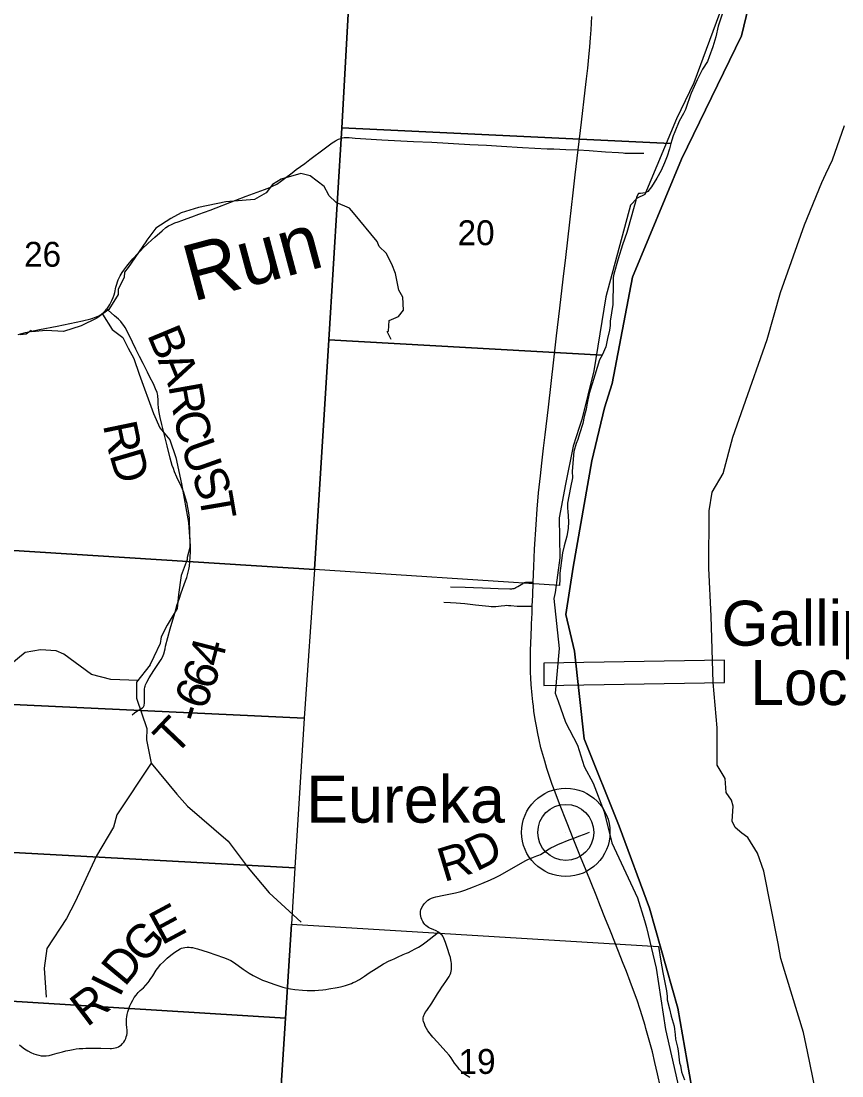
# Model space of a CAD drawing. Extents: x 396.2 to 468.4, y 232.6 to 279.1.
# Drawn here: x 423.138 to 424.52, y 270.267 to 272.044 of the extents above; entities that cross this region are included whole.
import ezdxf

# ---------------------------------------------------------------- set-up
doc = ezdxf.new("R2010")
doc.units = 0
for name, color, linetype in [('GM_X_County_Road', 7, 'Continuous'), ('GM_X_Hydro', 7, 'Continuous'), ('GM_X_Hydro_Text', 7, 'Continuous'), ('GM_X_Major_River', 7, 'Continuous'), ('GM_X_Minor_River', 7, 'Continuous'), ('GM_X_Minor_River_Text', 7, 'Continuous'), ('GM_X_Section', 7, 'Continuous'), ('GM_X_Section_Text', 7, 'Continuous'), ('GM_X_State_Route', 7, 'Continuous'), ('GM_X_Township', 7, 'Continuous'), ('GM_X_Township_Road', 7, 'Continuous'), ('GM_X_Township_Road_Text', 7, 'Continuous'), ('GM_X_Unincorporated', 7, 'Continuous'), ('GM_X_Unincorporated_Location', 7, 'Continuous'), ('GM_X_Unincorporated_Text', 7, 'Continuous'), ('SH_Cut_Line', 7, 'Continuous')]:
    doc.layers.add(name, color=color, linetype=linetype)

msp = doc.modelspace()

# ---------------------------------------------------------------- linework, layer by layer
at = {"layer": 'GM_X_County_Road'}
msp.add_lwpolyline([(423.1333, 271.5162), (423.1458, 271.5195), (423.1693, 271.5246), (423.1992, 271.5303), (423.2204, 271.5345), (423.2416, 271.539), (423.2556, 271.5424), (423.2591, 271.5434), (423.2619, 271.5445), (423.2679, 271.5471), (423.2729, 271.55), (423.2776, 271.5535), (423.2804, 271.5563), (423.2828, 271.5593), (423.2838, 271.5606), (423.2858, 271.5636), (423.2877, 271.5666), (423.2896, 271.57), (423.2911, 271.5731), (423.2934, 271.5786), (423.2947, 271.5829), (423.2958, 271.5867), (423.298, 271.5957), (423.2992, 271.6006), (423.3006, 271.6048), (423.3018, 271.6083), (423.3049, 271.6146), (423.3085, 271.6204), (423.3113, 271.6246), (423.3164, 271.6313), (423.3209, 271.6367), (423.3264, 271.6434), (423.3348, 271.6527), (423.3392, 271.6571), (423.3445, 271.6623), (423.3493, 271.6671), (423.3516, 271.6692), (423.358, 271.6752), (423.3636, 271.6801), (423.3756, 271.6909), (423.3819, 271.696), (423.3867, 271.699), (423.3913, 271.7014), (423.3972, 271.704), (423.4027, 271.706), (423.4087, 271.7079), (423.418, 271.7113), (423.4256, 271.7142), (423.4375, 271.7186), (423.4468, 271.722), (423.4566, 271.7257), (423.5, 271.7424), (423.5175, 271.7491), (423.5355, 271.7556), (423.5483, 271.7603), (423.557, 271.7637), (423.5625, 271.7663), (423.5686, 271.7695), (423.5749, 271.7736), (423.5817, 271.7786), (423.5945, 271.7885), (423.6015, 271.7938), (423.6158, 271.8043), (423.6244, 271.8106), (423.6485, 271.8285), (423.662, 271.8387), (423.6675, 271.8422), (423.6726, 271.845), (423.6764, 271.8464), (423.6792, 271.8471), (423.6824, 271.8476), (423.686, 271.8477), (423.6907, 271.8476), (423.7005, 271.847), (423.7457, 271.8441), (423.799, 271.8413), (423.83, 271.8398), (423.894, 271.8363), (423.9218, 271.8347), (423.9472, 271.8332), (423.9824, 271.8312), (424.0242, 271.8289), (424.0352, 271.8287), (424.0556, 271.8275), (424.0761, 271.8269)], dxfattribs=at)
at = {"layer": 'GM_X_Hydro'}
for p, q in [((424.3228, 270.9678), (424.0182, 270.9624)), ((424.3228, 270.9299), (424.3228, 270.9678)), ((424.0182, 270.9624), (424.0182, 270.9246)), ((424.0182, 270.9246), (424.3228, 270.9299))]:
    msp.add_line(p, q, dxfattribs=at)
at = {"layer": 'GM_X_Major_River'}
msp.add_line((424.0681, 271.3282), (424.0552, 271.264), dxfattribs=at)
for points in [[(424.4556, 272.71), (424.44, 272.5342), (424.4357, 272.4932), (424.4033, 272.3276), (424.3962, 272.3101), (424.3844, 272.2596), (424.3401, 272.1357), (424.3297, 272.098), (424.2708, 271.9399), (424.242, 271.8794), (424.1886, 271.752), (424.1754, 271.7458), (424.1642, 271.734), (424.1227, 271.5797), (424.1025, 271.4548), (424.0822, 271.3727), (424.0781, 271.3594), (424.0681, 271.3282)], [(424.485, 270.1987), (424.4625, 270.3086), (424.4555, 270.3404), (424.4177, 270.4653), (424.4131, 270.4903), (424.3889, 270.6124), (424.3782, 270.6423), (424.3618, 270.6691), (424.3519, 270.6759), (424.3405, 270.6857), (424.3355, 270.6966), (424.3373, 270.7217), (424.3346, 270.7315), (424.3254, 270.7448), (424.3238, 270.7683), (424.3101, 270.7909), (424.3101, 270.8535), (424.3036, 270.9301), (424.3003, 271.0417), (424.2965, 271.1224), (424.2971, 271.2188), (424.3022, 271.2507), (424.3206, 271.2819), (424.3369, 271.3431), (424.3547, 271.394), (424.3946, 271.5077), (424.4172, 271.5868), (424.4574, 271.7005), (424.4865, 271.7723), (424.4933, 271.7868), (424.5048, 271.8104), (424.5246, 271.8678)], [(424.0552, 271.264), (424.0445, 271.207), (424.0457, 271.1399), (424.0373, 271.0814), (424.0355, 271.0712), (424.0442, 270.9874), (424.0375, 270.9122), (424.0425, 270.8986), (424.0548, 270.863), (424.075, 270.8241), (424.0866, 270.7885), (424.1018, 270.7601), (424.1199, 270.712), (424.133, 270.6601), (424.1763, 270.5674), (424.1882, 270.5288), (424.1913, 270.5171), (424.2076, 270.4489), (424.2233, 270.3454), (424.2639, 270.1681)]]:
    msp.add_lwpolyline(points, dxfattribs=at)
at = {"layer": 'GM_X_Minor_River'}
for points in [[(423.7613, 271.5076), (423.7545, 271.5212), (423.7568, 271.5216), (423.7583, 271.5399), (423.7738, 271.5464), (423.7821, 271.557), (423.7809, 271.5787), (423.7741, 271.5905), (423.7688, 271.619), (423.7623, 271.6345), (423.7532, 271.6528), (423.7411, 271.6645), (423.7377, 271.6729), (423.698, 271.7207), (423.6915, 271.729), (423.6685, 271.7381), (423.6567, 271.7502), (423.6556, 271.7521), (423.6488, 271.7654), (423.6249, 271.7832), (423.6094, 271.787), (423.5762, 271.7774), (423.5618, 271.7686), (423.5509, 271.7545), (423.5312, 271.7435), (423.4832, 271.7395), (423.4368, 271.7299), (423.408, 271.7211), (423.3903, 271.7116), (423.3653, 271.6952), (423.3502, 271.675), (423.3484, 271.6723), (423.3185, 271.6289), (423.3125, 271.6209), (423.3117, 271.6126), (423.3019, 271.5916), (423.3016, 271.5833), (423.2861, 271.5581), (423.2657, 271.5433), (423.2393, 271.5307), (423.2098, 271.5211), (423.1807, 271.5229), (423.1561, 271.5206), (423.1553, 271.5225), (423.147, 271.5168), (423.1368, 271.5152)], [(423.2754, 271.5504), (423.2914, 271.5247), (423.3096, 271.5111), (423.3187, 271.4928), (423.3281, 271.4754), (423.3369, 271.4492), (423.3611, 271.3831), (423.3717, 271.3591), (423.3884, 271.3387), (423.3986, 271.3087), (423.4081, 271.2646), (423.4203, 271.1996), (423.423, 271.1593), (423.4181, 271.1403), (423.4177, 271.1373), (423.4075, 271.1102), (423.4034, 271.0779), (423.4008, 271.0543), (423.3842, 271.0266), (423.374, 271.0071), (423.3725, 270.9954), (423.3619, 270.9733), (423.355, 270.959)], [(423.3349, 270.9331), (423.2894, 270.9352), (423.2569, 270.9434), (423.2101, 270.9779), (423.1972, 270.9834), (423.1707, 270.9847), (423.1449, 270.9803), (423.119, 270.9591), (423.0854, 270.9194), (423.0495, 270.8588), (423.0235, 270.8217), (422.9758, 270.751), (422.9703, 270.7286), (422.9739, 270.6806), (422.971, 270.64), (422.9702, 270.6293), (422.9694, 270.6244)], [(423.3553, 270.9596), (423.3328, 270.9304), (423.3328, 270.9038), (423.3501, 270.8523), (423.3495, 270.8334), (423.3494, 270.8331), (423.357, 270.794), (423.4004, 270.7421), (423.4187, 270.7218), (423.4869, 270.6627), (423.5207, 270.6179), (423.556, 270.5754), (423.6097, 270.5262)], [(423.3571, 270.794), (423.2992, 270.707), (423.2937, 270.6863), (423.2654, 270.6378), (423.229, 270.5604), (423.2146, 270.5327), (423.1813, 270.4818), (423.1773, 270.4488), (423.1807, 270.4001)]]:
    msp.add_lwpolyline(points, dxfattribs=at)
at = {"layer": 'GM_X_Section'}
for points in [[(422.6516, 272.1773), (422.7982, 272.1692), (423.6892, 272.117), (423.6926, 272.1168), (423.6781, 271.864), (423.6567, 271.5072), (423.6324, 271.1204), (422.5921, 271.1859), (422.6061, 271.4281), (422.6216, 271.6781), (422.6367, 271.9315)], [(424.3261, 272.0786), (424.322, 272.0657), (424.3142, 272.0421), (424.312, 272.0353), (424.3079, 272.0175), (424.303, 272.0004), (424.297, 271.9837), (424.294, 271.9761), (424.2857, 271.9632), (424.2767, 271.945), (424.2665, 271.9226), (424.2647, 271.918), (424.2587, 271.8998), (424.2568, 271.8949), (424.2534, 271.8881), (424.2466, 271.8755), (424.2391, 271.8573), (424.2365, 271.8509), (424.2339, 271.8433), (424.2324, 271.8376), (423.6781, 271.864), (423.6926, 272.1168)], [(424.2324, 271.8376), (424.2301, 271.8289), (424.226, 271.8164), (424.2215, 271.805), (424.2158, 271.7921), (424.2087, 271.7792), (424.2, 271.7647), (424.1936, 271.7568), (424.1891, 271.7545), (424.1815, 271.7537), (424.1777, 271.7533), (424.1747, 271.7472), (424.1725, 271.737), (424.171, 271.7336), (424.1668, 271.7176), (424.1582, 271.6881), (424.1511, 271.6668), (424.1436, 271.6433), (424.1365, 271.6179), (424.1354, 271.6118), (424.1354, 271.5986), (424.1348, 271.572), (424.1344, 271.5663), (424.1303, 271.5387), (424.13, 271.5311), (424.1289, 271.5235), (424.1259, 271.5091), (424.1229, 271.4951), (424.1168, 271.4811), (423.6567, 271.5072), (423.6781, 271.864)], [(423.6567, 271.5072), (424.1168, 271.4811), (424.1124, 271.4734), (424.1045, 271.4473), (424.0951, 271.4169), (424.0914, 271.4002), (424.0899, 271.3904), (424.0866, 271.3779), (424.0843, 271.3661), (424.0783, 271.3487), (424.0757, 271.3392), (424.0731, 271.3324), (424.069, 271.3187), (424.066, 271.2857), (424.0668, 271.2747), (424.0635, 271.2584), (424.0583, 271.2319), (424.0583, 271.2232), (424.0587, 271.2183), (424.0599, 271.2008), (424.0592, 271.1891), (424.057, 271.1762), (424.0528, 271.1603), (424.0499, 271.1485), (424.0465, 271.1227), (424.0454, 271.114), (424.0453, 271.1038), (424.0451, 271.0934), (423.6324, 271.1204)], [(423.6324, 271.1204), (423.6151, 270.8701), (422.5738, 270.9188), (422.5921, 271.1859)], [(422.5738, 270.9188), (423.6151, 270.8701), (423.5994, 270.6177), (422.5578, 270.6745)], [(423.5994, 270.6177), (423.5935, 270.5231), (423.5836, 270.3646), (422.5417, 270.4294), (422.5578, 270.6745)], [(422.5417, 270.4294), (423.5836, 270.3646), (423.5677, 270.1204), (422.5263, 270.1736)]]:
    msp.add_lwpolyline(points, close=True, dxfattribs=at)
msp.add_lwpolyline([(423.5677, 270.1204), (423.5836, 270.3646), (423.5935, 270.5231), (424.2116, 270.485), (424.2156, 270.4606), (424.2187, 270.4413), (424.2252, 270.4106), (424.226, 270.4012), (424.226, 270.3955), (424.2302, 270.38), (424.2329, 270.3682), (424.2379, 270.3512), (424.2387, 270.3463), (424.2395, 270.3372), (424.2403, 270.3292), (424.2437, 270.3156), (424.2445, 270.3096), (424.2457, 270.2993), (424.2472, 270.2895), (424.2484, 270.2849), (424.2503, 270.2743), (424.2553, 270.2607)], dxfattribs=at)
at = {"layer": 'GM_X_State_Route'}
for points in [[(423.9986, 271.0465), (423.999, 271.0583), (423.9997, 271.0769), (424.0005, 271.0987), (424.0015, 271.1251), (424.0029, 271.1543), (424.0053, 271.1958), (424.0072, 271.2219), (424.0097, 271.2491), (424.0126, 271.2782), (424.015, 271.2996), (424.018, 271.3247), (424.0207, 271.3473), (424.0261, 271.3936), (424.0307, 271.4337), (424.0354, 271.4732), (424.04, 271.514), (424.0454, 271.5602), (424.051, 271.609), (424.0553, 271.646), (424.0623, 271.7053), (424.0681, 271.7547), (424.0715, 271.7849), (424.0761, 271.8269), (424.082, 271.8736), (424.0881, 271.9278), (424.0903, 271.9465), (424.0924, 271.9649), (424.0941, 271.9829), (424.0959, 272.0008), (424.097, 272.0155), (424.0981, 272.0293), (424.0994, 272.0519)], [(423.9977, 271.0247), (423.9979, 271.0287), (423.9986, 271.0465)], [(424.1807, 270.3789), (424.1755, 270.3947), (424.1697, 270.411), (424.164, 270.4264), (424.1576, 270.443), (424.1511, 270.4594), (424.1442, 270.477), (424.1307, 270.5111), (424.1214, 270.5342), (424.114, 270.5526), (424.1064, 270.5716), (424.0897, 270.6131), (424.0805, 270.6362), (424.068, 270.6673), (424.0579, 270.6928), (424.0449, 270.7257), (424.0373, 270.7451), (424.0325, 270.7582), (424.0278, 270.7717), (424.0235, 270.7853), (424.0199, 270.7972), (424.0166, 270.8089), (424.0137, 270.8201), (424.0107, 270.8334), (424.0084, 270.8441), (424.006, 270.8561), (424.0041, 270.8676), (424.0019, 270.8816), (424.0008, 270.8899), (423.9999, 270.8973), (423.9988, 270.9083), (423.9973, 270.9263), (423.9967, 270.9373), (423.9962, 270.9474), (423.9961, 270.9573), (423.9961, 270.9699), (423.9963, 270.9843), (423.9971, 271.0084), (423.9977, 271.0247)], [(424.189, 270.3522), (424.184, 270.3687), (424.1807, 270.3789)], [(424.2333, 270.0796), (424.233, 270.0866), (424.2323, 270.1075), (424.2311, 270.1267), (424.2286, 270.153), (424.226, 270.1764), (424.2226, 270.2025), (424.2192, 270.2241), (424.2148, 270.2481), (424.2099, 270.271), (424.2056, 270.2897), (424.2012, 270.3078), (424.1972, 270.3234), (424.1905, 270.3473), (424.189, 270.3522)]]:
    msp.add_lwpolyline(points, dxfattribs=at)
at = {"layer": 'GM_X_Township'}
msp.add_lwpolyline([(424.3866, 272.166), (424.3511, 272.0189), (424.2502, 271.8112), (424.1678, 271.6125), (424.1338, 271.4336), (424.1209, 271.3927), (424.0994, 271.3032), (424.0681, 271.1239), (424.0556, 271.0447), (424.07, 270.9829), (424.0862, 270.8351), (424.1452, 270.6877), (424.1962, 270.5497), (424.2439, 270.3814), (424.2756, 270.2018), (424.2908, 270.077), (424.2331, 270.0801), (423.0436, 270.139)], dxfattribs=at)
at = {"layer": 'GM_X_Township_Road'}
for points in [[(424.0761, 271.8269), (424.095, 271.8257), (424.1225, 271.8238), (424.1444, 271.8223), (424.1518, 271.8219)], [(424.1518, 271.8219), (424.155, 271.8217), (424.1623, 271.8215), (424.1734, 271.8213), (424.1868, 271.8213)], [(423.325, 270.8753), (423.329, 270.8786), (423.333, 270.8814), (423.34, 270.8854), (423.3425, 270.8873), (423.3435, 270.8883), (423.3442, 270.8892), (423.3452, 270.8909), (423.3457, 270.8924), (423.3459, 270.8943), (423.3461, 270.896), (423.346, 270.9014), (423.3459, 270.9082), (423.346, 270.9157), (423.3463, 270.9188), (423.3468, 270.9218), (423.3473, 270.924), (423.3479, 270.926), (423.3487, 270.9281), (423.3499, 270.9306), (423.354, 270.9375), (423.362, 270.9501), (423.3742, 270.9689), (423.3769, 270.9737), (423.3776, 270.9752), (423.3786, 270.9784), (423.3806, 270.9868), (423.3816, 270.991), (423.3854, 271.0055), (423.3894, 271.0205), (423.3954, 271.0413), (423.398, 271.0501), (423.4001, 271.0572), (423.4013, 271.0614), (423.4042, 271.0702), (423.4079, 271.0807), (423.4151, 271.1012), (423.4172, 271.107), (423.419, 271.1134), (423.4208, 271.1205), (423.4217, 271.1259), (423.4225, 271.1337), (423.423, 271.1405), (423.4234, 271.1511), (423.4231, 271.1666), (423.4226, 271.1808), (423.422, 271.205), (423.4213, 271.2124), (423.4198, 271.2216), (423.4186, 271.2276), (423.4177, 271.2313), (423.4152, 271.2402), (423.412, 271.25), (423.4098, 271.2556), (423.4081, 271.2594), (423.4004, 271.2755), (423.3966, 271.2848), (423.3946, 271.2901), (423.3928, 271.2952), (423.3895, 271.3078), (423.3842, 271.3288), (423.3795, 271.3467), (423.3752, 271.3644), (423.3724, 271.376), (423.3707, 271.3849), (423.37, 271.3887), (423.3695, 271.3927), (423.3691, 271.3992), (423.3688, 271.4056), (423.3684, 271.4126), (423.3679, 271.4159), (423.3671, 271.4186), (423.3648, 271.4248), (423.3609, 271.4328), (423.3551, 271.4441), (423.3508, 271.4528), (423.347, 271.4606), (423.3435, 271.4673), (423.3377, 271.4788), (423.3313, 271.4914), (423.32, 271.515), (423.3133, 271.528), (423.3112, 271.5314), (423.3091, 271.5342), (423.3059, 271.5377), (423.302, 271.5417), (423.2953, 271.5477), (423.2849, 271.5573), (423.2828, 271.5593)], [(423.8615, 271.0912), (423.886, 271.0906), (423.9003, 271.0901), (423.915, 271.0895), (423.9287, 271.0889), (423.9415, 271.0884), (423.9611, 271.0878), (423.9644, 271.0879), (423.9665, 271.0881), (423.9683, 271.0885), (423.9699, 271.089), (423.9715, 271.0898), (423.9745, 271.0916), (423.983, 271.0968), (423.9844, 271.0975), (423.9858, 271.0981), (423.9869, 271.0985), (423.9882, 271.0987), (423.9896, 271.0988), (423.9949, 271.0988), (424.0005, 271.0987)], [(423.8499, 271.065), (423.8615, 271.0646), (423.8711, 271.0641), (423.8855, 271.0628), (423.9034, 271.0609), (423.9201, 271.0588), (423.9256, 271.0582), (423.9297, 271.0579), (423.9335, 271.0578), (423.9376, 271.0581), (423.9466, 271.0592), (423.9527, 271.0598), (423.9558, 271.0599), (423.9589, 271.0598), (423.9631, 271.0595), (423.9737, 271.0586), (423.9804, 271.0582), (423.986, 271.0582), (423.9915, 271.0582), (423.999, 271.0583)], [(423.1356, 270.3198), (423.1389, 270.3167), (423.144, 270.313), (423.1493, 270.3098), (423.1548, 270.3068), (423.1595, 270.3047), (423.1638, 270.3031), (423.168, 270.302), (423.1722, 270.3013), (423.1765, 270.3011), (423.1807, 270.3012), (423.1855, 270.3019), (423.1909, 270.3031), (423.1991, 270.3055), (423.2082, 270.3081), (423.2138, 270.3095), (423.2203, 270.3108), (423.2261, 270.3119), (423.2309, 270.3127), (423.2362, 270.3132), (423.2419, 270.3136), (423.2473, 270.3138), (423.2596, 270.314), (423.2724, 270.3139), (423.2881, 270.3135), (423.2905, 270.3136), (423.2936, 270.3139), (423.2966, 270.3144), (423.2996, 270.3152), (423.3024, 270.3164), (423.3046, 270.3178), (423.3071, 270.3197), (423.3091, 270.3218), (423.311, 270.3242), (423.3128, 270.3271), (423.3144, 270.3303), (423.3153, 270.3329), (423.3162, 270.3358), (423.3167, 270.3385), (423.3169, 270.3413), (423.3168, 270.3445), (423.3164, 270.3491), (423.3159, 270.3537), (423.3156, 270.3569), (423.3155, 270.36), (423.3157, 270.3633), (423.3161, 270.367), (423.3168, 270.3705), (423.3181, 270.3752), (423.3197, 270.38), (423.3215, 270.3851), (423.3235, 270.3899), (423.3261, 270.395), (423.3288, 270.3994), (423.3318, 270.4035), (423.3352, 270.4076), (423.339, 270.4113), (423.3441, 270.4159), (423.3482, 270.42), (423.3521, 270.4248), (423.3536, 270.4268), (423.3558, 270.4299), (423.3598, 270.4361), (423.3659, 270.4455), (423.37, 270.451), (423.3732, 270.4548), (423.3779, 270.4597), (423.3816, 270.463), (423.3844, 270.4655), (423.3901, 270.4704), (423.3969, 270.4758), (423.4016, 270.4788), (423.4059, 270.4812), (423.4084, 270.4822), (423.4111, 270.483), (423.4142, 270.4836), (423.4176, 270.4839), (423.421, 270.4839), (423.424, 270.4837), (423.427, 270.4833), (423.4305, 270.4825), (423.435, 270.4812), (423.4535, 270.4755), (423.4789, 270.4669), (423.4833, 270.4653), (423.4874, 270.4635), (423.4912, 270.4615), (423.4975, 270.4577), (423.5124, 270.447), (423.5224, 270.4403), (423.5289, 270.4365), (423.5344, 270.4336), (423.5405, 270.4308), (423.545, 270.4287), (423.5497, 270.4269), (423.5657, 270.4214), (423.5789, 270.417), (423.5859, 270.4152), (423.5919, 270.4139), (423.5993, 270.4128), (423.6123, 270.4116), (423.6202, 270.4114), (423.6267, 270.4112), (423.6329, 270.4113), (423.639, 270.4116), (423.6464, 270.4124), (423.6513, 270.4131), (423.6562, 270.4138), (423.6702, 270.4164), (423.6761, 270.4176), (423.6805, 270.4186), (423.6844, 270.4196), (423.6877, 270.4206), (423.6911, 270.4218), (423.6947, 270.4232), (423.6976, 270.4245), (423.7009, 270.426), (423.7079, 270.4299), (423.7164, 270.4352), (423.7246, 270.4407), (423.736, 270.448), (423.7422, 270.4521), (423.7486, 270.4558), (423.7579, 270.4609), (423.7624, 270.463), (423.7674, 270.4653), (423.772, 270.4674), (423.7816, 270.4716), (423.7874, 270.4739), (423.7908, 270.4754), (423.7958, 270.4778), (423.8018, 270.4811), (423.8072, 270.4842), (423.8134, 270.4882), (423.8205, 270.4933), (423.8254, 270.497), (423.841, 270.5092), (423.8369, 270.5115), (423.8323, 270.5137), (423.8279, 270.5156), (423.8245, 270.5172), (423.8219, 270.5188), (423.8198, 270.5206), (423.8181, 270.5222), (423.8162, 270.5247), (423.8146, 270.5275), (423.8131, 270.5305), (423.8119, 270.5335), (423.8111, 270.5363), (423.8107, 270.5389), (423.8106, 270.5421), (423.8109, 270.5449), (423.8116, 270.5472), (423.8127, 270.55), (423.8148, 270.5537), (423.8172, 270.5572), (423.8201, 270.5603), (423.8232, 270.5632), (423.8262, 270.5652), (423.8294, 270.5669), (423.8325, 270.568), (423.8366, 270.569), (423.8501, 270.5716), (423.8696, 270.5756), (423.8786, 270.5779), (423.8855, 270.5801), (423.9002, 270.5857), (423.9143, 270.5913), (423.9284, 270.5974), (423.9369, 270.6014), (423.9449, 270.6055), (423.9715, 270.6206), (423.9884, 270.6301), (423.9928, 270.6324), (423.997, 270.6343), (424.0009, 270.6357), (424.0069, 270.6378), (424.0101, 270.6391), (424.0128, 270.6404), (424.0157, 270.642), (424.0246, 270.6478), (424.0304, 270.6513), (424.0364, 270.6545), (424.043, 270.6576), (424.0505, 270.6606), (424.0557, 270.6626), (424.0627, 270.6653), (424.068, 270.6673)], [(424.068, 270.6673), (424.0776, 270.671), (424.0871, 270.6746), (424.0956, 270.6777)], [(423.8941, 270.2644), (423.8892, 270.2675), (423.8848, 270.2705), (423.8815, 270.2732), (423.8783, 270.2763), (423.8759, 270.2787), (423.8734, 270.2818), (423.8683, 270.2889), (423.8624, 270.2978), (423.8588, 270.3025), (423.8542, 270.308), (423.8486, 270.3142), (423.8393, 270.3241), (423.8317, 270.3323), (423.8269, 270.338), (423.8233, 270.343), (423.8207, 270.3473), (423.8188, 270.3512), (423.8173, 270.3549), (423.8161, 270.3587), (423.8155, 270.3611), (423.8153, 270.3634), (423.8155, 270.3653), (423.8158, 270.3673), (423.8164, 270.3693), (423.8173, 270.3715), (423.8188, 270.3741), (423.8212, 270.3776), (423.8296, 270.3899), (423.8397, 270.4057), (423.8438, 270.4122), (423.8466, 270.4166), (423.8494, 270.4205), (423.8532, 270.4261), (423.8568, 270.4314), (423.859, 270.4348), (423.8605, 270.4379), (423.8617, 270.4408), (423.8625, 270.4435), (423.8629, 270.4466), (423.8631, 270.4496), (423.8631, 270.4532), (423.8629, 270.4567), (423.8625, 270.4598), (423.8619, 270.463), (423.8611, 270.4665), (423.8597, 270.4715), (423.8564, 270.4821), (423.8529, 270.492), (423.8507, 270.4976), (423.8494, 270.5004), (423.8482, 270.5026), (423.8471, 270.5042), (423.8458, 270.5056), (423.8438, 270.5073), (423.841, 270.5092)]]:
    msp.add_lwpolyline(points, dxfattribs=at)
at = {"layer": 'GM_X_Unincorporated'}
for radius in [0.0744, 0.0472]:
    msp.add_circle((424.0555, 270.6775), radius, dxfattribs=at)
at = {"layer": 'GM_X_Unincorporated_Location'}
msp.add_line((424.0555, 270.6775), (424.0555, 270.6775), dxfattribs=at)
at = {"layer": 'SH_Cut_Line'}
msp.add_lwpolyline([(424.2756, 270.2018), (424.2439, 270.3814), (424.1962, 270.5497), (424.1452, 270.6877), (424.0862, 270.8351), (424.07, 270.9829), (424.0556, 271.0447), (424.0681, 271.1239), (424.0994, 271.3032), (424.1209, 271.3927), (424.1338, 271.4336), (424.1678, 271.6125), (424.2502, 271.8112), (424.3511, 272.0189), (424.3866, 272.166)], dxfattribs=at)

# ---------------------------------------------------------------- texts
at = {"layer": 'GM_X_Hydro_Text'}
for s, height, p in [('Gallipolis', 0.07575, (424.3178, 270.9919)), ('Lock And Dam', 0.075755, (424.3665, 270.8919))]:
    msp.add_text(s, height=height, rotation=0.0029, dxfattribs=at).set_placement(p)
at = {"layer": 'GM_X_Minor_River_Text'}
msp.add_text('Run', height=0.09469, rotation=15.0029, dxfattribs=at).set_placement((423.4271, 271.5711))
at = {"layer": 'GM_X_Section_Text'}
for s, p in [('20', (423.8733, 271.6665)), ('26', (423.1433, 271.6302)), ('19', (423.875, 270.2707))]:
    msp.add_text(s, height=0.04186, rotation=0, dxfattribs=at).set_placement(p)
at = {"layer": 'GM_X_Township_Road_Text'}
for s, rotation, p in [('B', 292.6146, (423.3498, 271.5159)), ('A', 292.3696, (423.3678, 271.4729)), ('R', 280.0905, (423.3859, 271.4297)), ('C', 281.8391, (423.3944, 271.3819)), ('R', 281.7041, (423.2759, 271.3638)), ('U', 289.551, (423.4063, 271.3282)), ('D', 286.3242, (423.2866, 271.3134)), ('S', 291.8804, (423.4239, 271.2787)), ('T', 279.6712, (423.4373, 271.2462)), ('4', 75.4579, (423.4746, 270.954)), ('6', 69.5862, (423.4605, 270.9151)), ('6', 68.6074, (423.4474, 270.8815)), ('-', 73.0473, (423.4409, 270.8603)), ('T', 46.4456, (423.3973, 270.8049)), ('D', 26.4557, (423.9044, 270.6109)), ('R', 16.829, (423.8502, 270.5936)), ('E', 28.2979, (423.3751, 270.4868)), ('G', 45.7882, (423.3439, 270.4537)), ('D', 50.3099, (423.3127, 270.4161)), ('I', 63.12, (423.304, 270.3981)), ('R', 37.2532, (423.2491, 270.3485))]:
    msp.add_text(s, height=0.0568, rotation=rotation, dxfattribs=at).set_placement(p)
at = {"layer": 'GM_X_Unincorporated_Text'}
msp.add_text('Eureka', height=0.07898, rotation=0, dxfattribs=at).set_placement((423.6183, 270.6939))

doc.saveas('drawing.dxf')
